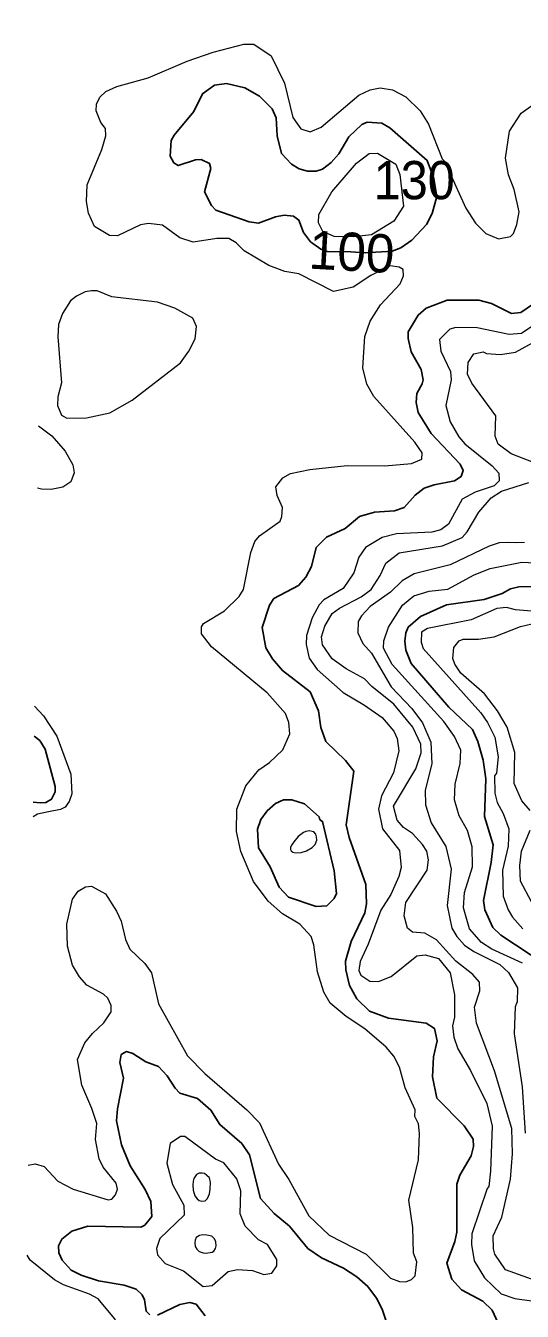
# Model space of a CAD drawing. Extents: x 673.6 to 698.9, y 7012 to 7040.1.
# Drawn here: x 673.906 to 674.944, y 7031.432 to 7034.12 of the extents above; entities that cross this region are included whole.
import ezdxf
from ezdxf.enums import TextEntityAlignment as Align

# ---------------------------------------------------------------- set-up
doc = ezdxf.new("R2010")
doc.units = 0
doc.header["$LTSCALE"] = 0.032
doc.layers.add('1', color=7, linetype='Continuous', lineweight=25)
doc.layers.add('2', color=7, linetype='Continuous', lineweight=13)
doc.layers.add('21', color=7, linetype='Continuous')
doc.layers.add('61', color=7, linetype='Continuous')

msp = doc.modelspace()

# ---------------------------------------------------------------- linework, layer by layer
at = {"layer": '1'}
for points in [[(674.5229, 7033.6526), (674.5363, 7033.6478), (674.5855, 7033.6475), (674.6157, 7033.645), (674.6723, 7033.6486), (674.6902, 7033.6554), (674.7133, 7033.6715), (674.7439, 7033.7042), (674.7558, 7033.7272), (674.7656, 7033.7629), (674.7594, 7033.8004), (674.7452, 7033.8384), (674.6675, 7033.9065), (674.6505, 7033.916), (674.6201, 7033.9185), (674.6088, 7033.9136), (674.5817, 7033.888), (674.5604, 7033.8521), (674.5449, 7033.8342), (674.5263, 7033.8204), (674.5133, 7033.816), (674.4954, 7033.816), (674.4776, 7033.8207), (674.4618, 7033.8304), (674.4411, 7033.853), (674.4314, 7033.8899), (674.4295, 7033.9276), (674.4211, 7033.946), (674.3948, 7033.9731), (674.3638, 7033.9901), (674.326, 7033.9991), (674.3005, 7033.9955), (674.2755, 7033.9779), (674.2577, 7033.941), (674.2162, 7033.8913), (674.2102, 7033.8798), (674.2077, 7033.8475), (674.2154, 7033.8331), (674.2249, 7033.8277), (674.261, 7033.8399), (674.273, 7033.8406), (674.2905, 7033.8322), (674.2929, 7033.8218), (674.28, 7033.7726), (674.2945, 7033.7439), (674.3034, 7033.7345), (674.3728, 7033.7102), (674.393, 7033.7075), (674.4282, 7033.7206), (674.446, 7033.7238), (674.4657, 7033.7221), (674.4772, 7033.7137), (674.4866, 7033.6875), (674.5015, 7033.6683)], [(674.5511, 7032.3532), (674.556, 7032.3055), (674.5506, 7032.2947), (674.5354, 7032.2794), (674.5134, 7032.2784), (674.4554, 7032.298), (674.4362, 7032.3187), (674.4174, 7032.3611), (674.3926, 7032.4009), (674.3909, 7032.4399), (674.3976, 7032.46), (674.4109, 7032.4783), (674.4283, 7032.4938), (674.4451, 7032.5013), (674.4627, 7032.501), (674.4892, 7032.4929), (674.5192, 7032.4656), (674.5211, 7032.4598), (674.5266, 7032.4562)]]:
    msp.add_lwpolyline(points, close=True, dxfattribs=at)
for points in [[(674.9655, 7033.5369), (674.941, 7033.5203), (674.9219, 7033.5185), (674.8798, 7033.5389), (674.8536, 7033.5463), (674.7875, 7033.5462), (674.7432, 7033.5297), (674.7263, 7033.5151), (674.7056, 7033.4802), (674.7056, 7033.4662), (674.7121, 7033.4385), (674.7332, 7033.401), (674.7367, 7033.3796), (674.735, 7033.371), (674.7237, 7033.3512), (674.7221, 7033.3324), (674.7263, 7033.3114), (674.7539, 7033.2674), (674.8143, 7033.2036), (674.8206, 7033.19), (674.8165, 7033.1777), (674.8026, 7033.1684), (674.7603, 7033.1602), (674.7389, 7033.1528), (674.72, 7033.1382), (674.6974, 7033.1127), (674.6773, 7033.1059), (674.635, 7033.1026), (674.6036, 7033.0939), (674.5738, 7033.0688), (674.5348, 7033.0508), (674.5133, 7033.029), (674.5035, 7032.9893), (674.4914, 7032.9671), (674.4763, 7032.9498), (674.4246, 7032.9222), (674.4154, 7032.9082), (674.4001, 7032.8614), (674.4079, 7032.8192), (674.4216, 7032.7961), (674.4427, 7032.7715), (674.5007, 7032.7274), (674.5181, 7032.6876), (674.5228, 7032.6523), (674.5337, 7032.6233), (674.5744, 7032.5838), (674.592, 7032.561), (674.5759, 7032.4489), (674.5824, 7032.4225), (674.6168, 7032.324), (674.6185, 7032.2842), (674.6153, 7032.2648), (674.5864, 7032.2049)], [(674.9916, 7032.1576), (674.8994, 7032.2182), (674.8826, 7032.2346), (674.8658, 7032.2714), (674.8635, 7032.2911), (674.8795, 7032.3706), (674.8831, 7032.4074), (674.8651, 7032.4666), (674.8683, 7032.5451), (674.8626, 7032.5845), (674.8513, 7032.6235), (674.8401, 7032.6485), (674.7906, 7032.6948), (674.7121, 7032.7866), (674.701, 7032.8143), (674.6984, 7032.833), (674.7007, 7032.8507), (674.7059, 7032.8623), (674.7316, 7032.8846), (674.7861, 7032.9094), (674.8643, 7032.9205), (674.9021, 7032.933), (674.9194, 7032.9424), (674.9373, 7032.9466), (674.9761, 7032.9472)], [(673.9236, 7032.6343), (673.9352, 7032.6254), (673.9464, 7032.6076), (673.9677, 7032.5291), (673.9675, 7032.518), (673.9599, 7032.5026), (673.9476, 7032.4959), (673.9359, 7032.4951), (673.9217, 7032.4965)], [(674.5864, 7032.2049), (674.5749, 7032.1639), (674.5756, 7032.1456), (674.5828, 7032.1129), (674.5983, 7032.0851), (674.6247, 7032.0597)], [(674.6247, 7032.0597), (674.6645, 7032.0447), (674.7434, 7032.0343), (674.7606, 7032.0232), (674.7663, 7031.9977), (674.759, 7031.9636), (674.7567, 7031.9223), (674.7656, 7031.8776), (674.8231, 7031.8198), (674.8419, 7031.7919), (674.842, 7031.7763), (674.8372, 7031.757), (674.814, 7031.7167), (674.8076, 7031.6974), (674.8075, 7031.5972), (674.8035, 7031.5778), (674.7863, 7031.5322), (674.7967, 7031.4989), (674.8172, 7031.4766), (674.8617, 7031.4533), (674.8812, 7031.4339), (674.8933, 7031.4086)], [(674.358, 7031.7829), (674.312, 7031.8224), (674.2932, 7031.8526), (674.2651, 7031.8765), (674.228, 7031.8882), (674.2181, 7031.8983), (674.2019, 7031.9242), (674.1833, 7031.9436), (674.1567, 7031.9534), (674.1299, 7031.9708), (674.1164, 7031.9749), (674.1051, 7031.9685), (674.1026, 7031.952), (674.11, 7031.9192), (674.0975, 7031.8552), (674.096, 7031.8301), (674.106, 7031.78), (674.1243, 7031.7361), (674.1556, 7031.6863), (674.1673, 7031.6612), (674.1699, 7031.6299), (674.1547, 7031.6116), (674.1463, 7031.608), (674.0355, 7031.6095), (674.002, 7031.5991), (673.9812, 7031.5825), (673.9745, 7031.5684), (673.9754, 7031.5541), (673.9823, 7031.5389), (674.0012, 7031.5178), (674.0216, 7031.5075), (674.058, 7031.4957), (674.1119, 7031.4863), (674.1366, 7031.4781), (674.1491, 7031.4661), (674.1542, 7031.4558), (674.1577, 7031.432), (674.1653, 7031.4247)], [(674.4957, 7031.5632), (674.4574, 7031.6095), (674.4252, 7031.6361), (674.3967, 7031.6679), (674.3739, 7031.7591), (674.358, 7031.7829)], [(674.6665, 7031.3901), (674.6514, 7031.4361), (674.6397, 7031.4594), (674.6213, 7031.4834), (674.598, 7031.504), (674.5706, 7031.5217), (674.5241, 7031.5433), (674.4957, 7031.5632)], [(674.1817, 7031.424), (674.2283, 7031.4459), (674.2491, 7031.4502), (674.262, 7031.4466), (674.2812, 7031.422)]]:
    msp.add_lwpolyline(points, dxfattribs=at)
at = {"layer": '2'}
for points in [[(674.8433, 7033.4339), (674.8622, 7033.438), (674.8694, 7033.4345), (674.899, 7033.4329), (674.9303, 7033.4372), (674.9939, 7033.4726), (675.0211, 7033.4963), (675.0375, 7033.5345), (675.0538, 7033.6077), (675.0717, 7033.6554), (675.1149, 7033.7248), (675.1615, 7033.7769), (675.2806, 7033.8756), (675.2987, 7033.9013), (675.3137, 7033.9428), (675.3204, 7033.9829), (675.3628, 7034.095), (675.3597, 7034.1221)], [(674.3946, 7033.0536), (674.438, 7033.0844), (674.4417, 7033.0939), (674.4427, 7033.1126), (674.4318, 7033.1379), (674.4288, 7033.1556), (674.4438, 7033.1745), (674.4595, 7033.1839), (674.4999, 7033.1921), (674.5784, 7033.2004), (674.6567, 7033.1997), (674.7127, 7033.2044), (674.7342, 7033.2137), (674.7348, 7033.2268), (674.7196, 7033.249), (674.6337, 7033.3446), (674.6195, 7033.3703), (674.611, 7033.4047), (674.6152, 7033.4704), (674.6261, 7033.5023), (674.6478, 7033.5364), (674.6891, 7033.5802), (674.6957, 7033.5971), (674.6951, 7033.6104), (674.6872, 7033.6153), (674.668, 7033.6177), (674.6275, 7033.5976), (674.5903, 7033.5733), (674.5494, 7033.5645), (674.4771, 7033.6013), (674.448, 7033.6063), (674.4144, 7033.6188), (674.3628, 7033.6493), (674.3457, 7033.6663), (674.3308, 7033.6753), (674.3053, 7033.6754), (674.2557, 7033.6672), (674.2284, 7033.6762), (674.1919, 7033.703), (674.1623, 7033.7066), (674.1456, 7033.7034), (674.0975, 7033.6804), (674.0809, 7033.6812), (674.0498, 7033.7004), (674.0369, 7033.7282), (674.0327, 7033.7523), (674.0342, 7033.7876), (674.065, 7033.861), (674.0736, 7033.8895), (674.0728, 7033.9051), (674.0632, 7033.9175), (674.0534, 7033.942), (674.0536, 7033.9561), (674.0609, 7033.9707), (674.0731, 7033.9827), (674.0964, 7033.9933), (674.1619, 7034.0112), (674.2437, 7034.0463), (674.298, 7034.0648), (674.3621, 7034.0813), (674.3832, 7034.0813), (674.4191, 7034.0569), (674.4473, 7034.0001), (674.4645, 7033.9283), (674.4814, 7033.9047), (674.5008, 7033.8982), (674.5239, 7033.9081), (674.6027, 7033.9749), (674.6264, 7033.9859), (674.6474, 7033.9901), (674.6728, 7033.986), (674.7005, 7033.9714), (674.7309, 7033.9419), (674.7484, 7033.9145), (674.7768, 7033.8419), (674.7814, 7033.837), (674.8261, 7033.7389), (674.8466, 7033.707), (674.8683, 7033.6853), (674.8943, 7033.6747), (674.9195, 7033.6795), (674.9257, 7033.6854), (674.9332, 7033.7042), (674.9381, 7033.7312), (674.9275, 7033.7778), (674.9152, 7033.8081), (674.9095, 7033.8434), (674.9176, 7033.8994), (674.942, 7033.937), (674.9664, 7033.9544)], [(674.973, 7033.4965), (674.9424, 7033.4767), (674.9172, 7033.4741), (674.85, 7033.4881), (674.8056, 7033.4887), (674.7928, 7033.4854), (674.7715, 7033.4636), (674.774, 7033.4393), (674.7944, 7033.3968)], [(674.8873, 7033.2621), (674.8887, 7033.3044), (674.8386, 7033.3725), (674.8298, 7033.3914), (674.8309, 7033.4158), (674.8433, 7033.4339)], [(674.7944, 7033.3968), (674.7959, 7033.3797), (674.7846, 7033.3256), (674.7937, 7033.2921), (674.8115, 7033.2607), (674.824, 7033.2457)], [(673.9326, 7033.2832), (673.9603, 7033.2628), (673.988, 7033.2303), (674.0043, 7033.2019), (674.0072, 7033.1849), (674, 7033.1664), (673.9832, 7033.1555), (673.9589, 7033.1503), (673.9385, 7033.151), (673.9308, 7033.1531)], [(674.9679, 7033.2067), (674.9209, 7033.225), (674.8939, 7033.2448), (674.8873, 7033.2621)], [(674.824, 7033.2457), (674.8815, 7033.1996), (674.895, 7033.1847), (674.8957, 7033.1682), (674.8856, 7033.1578), (674.8456, 7033.1447), (674.8185, 7033.13), (674.7902, 7033.078), (674.7737, 7033.066), (674.7552, 7033.0608), (674.681, 7033.0574), (674.6514, 7033.05), (674.6167, 7033.0291), (674.6028, 7033.0086), (674.5921, 7032.9757), (674.5697, 7032.9431), (674.529, 7032.9193), (674.5196, 7032.909), (674.5048, 7032.8818), (674.4929, 7032.8449), (674.4921, 7032.8262), (674.4985, 7032.7973), (674.5151, 7032.7739), (674.5698, 7032.7257), (674.6146, 7032.6995), (674.6514, 7032.6736), (674.6755, 7032.6448), (674.6826, 7032.6298), (674.6859, 7032.6039), (674.6747, 7032.5577), (674.6501, 7032.5098), (674.6433, 7032.4819), (674.6518, 7032.441), (674.6874, 7032.3957), (674.6908, 7032.3601), (674.6864, 7032.3412), (674.6692, 7032.3033), (674.6483, 7032.2705), (674.6222, 7032.1992), (674.6052, 7032.1635), (674.6023, 7032.1448), (674.6066, 7032.1346), (674.6255, 7032.1222), (674.6437, 7032.1216), (674.6701, 7032.1319), (674.7236, 7032.1748), (674.7409, 7032.1772), (674.7688, 7032.1698), (674.7934, 7032.1397), (674.8026, 7032.0939), (674.8026, 7032.0472), (674.7987, 7032.0285), (674.801, 7032.0051), (674.8095, 7031.981), (674.8363, 7031.9357), (674.8703, 7031.8661), (674.8814, 7031.8193), (674.8782, 7031.7246), (674.8743, 7031.6926), (674.8706, 7031.6885), (674.8388, 7031.5939), (674.8383, 7031.5713), (674.844, 7031.5375), (674.8654, 7031.5016), (674.9003, 7031.4686), (674.9289, 7031.4583), (675.0031, 7031.4484)], [(675.0009, 7031.4857), (674.9089, 7031.5184), (674.8871, 7031.5514), (674.8838, 7031.5623), (674.8832, 7031.5894), (674.9013, 7031.6288), (674.9194, 7031.708), (674.9242, 7031.7608), (674.9226, 7031.8141), (674.8863, 7031.9344), (674.8487, 7032.034), (674.8446, 7032.0678), (674.8553, 7032.102), (674.8552, 7032.12), (674.8406, 7032.136), (674.8057, 7032.1643), (674.7651, 7032.2083), (674.7404, 7032.2224), (674.7149, 7032.2243), (674.7041, 7032.2332), (674.6975, 7032.259), (674.7009, 7032.2865), (674.7451, 7032.3544), (674.7484, 7032.3762), (674.7447, 7032.3937), (674.736, 7032.4082), (674.7146, 7032.4312), (674.6961, 7032.4433), (674.6825, 7032.4586), (674.6753, 7032.4879), (674.722, 7032.5665), (674.7326, 7032.5994), (674.7323, 7032.6177), (674.7153, 7032.6535), (674.676, 7032.7016), (674.6298, 7032.7381), (674.6144, 7032.7542), (674.5762, 7032.7755), (674.5468, 7032.7964), (674.5268, 7032.8255), (674.5243, 7032.8419), (674.5316, 7032.8646), (674.5469, 7032.8912), (674.5621, 7032.9023), (674.6072, 7032.9256), (674.6283, 7032.9414), (674.6473, 7032.9703), (674.659, 7032.9964), (674.6868, 7033.0181), (674.7774, 7033.0326), (674.8189, 7033.0501), (674.8291, 7033.0618), (674.8532, 7033.1032), (674.879, 7033.133), (674.9006, 7033.1467), (674.9581, 7033.1647)], [(674.3216, 7032.8968), (674.3519, 7032.9267), (674.3611, 7032.9412), (674.3769, 7033.0188), (674.385, 7033.0415), (674.3946, 7033.0536)], [(674.9487, 7033.0396), (674.9311, 7033.0388), (674.9128, 7033.0396), (674.896, 7033.0388), (674.8752, 7033.032), (674.7933, 7032.9929), (674.7185, 7032.9742), (674.6928, 7032.959), (674.669, 7032.9354), (674.6259, 7032.9054), (674.6078, 7032.8861), (674.6013, 7032.8742), (674.6005, 7032.8504), (674.611, 7032.8284), (674.6288, 7032.8078), (674.6703, 7032.7378), (674.7134, 7032.6923), (674.7358, 7032.6624), (674.7531, 7032.6218), (674.7551, 7032.5768), (674.7411, 7032.5215), (674.7419, 7032.4912), (674.7541, 7032.4535), (674.7846, 7032.4038), (674.7959, 7032.3564), (674.7871, 7032.2805), (674.7968, 7032.2332), (674.8073, 7032.2154), (674.8234, 7032.1976), (674.8431, 7032.1843), (674.8973, 7032.1572), (674.9157, 7032.1406), (674.9341, 7032.108), (674.9333, 7032.0791), (674.9292, 7032.0685), (674.9276, 7032.0119), (674.9439, 7031.9012), (674.9506, 7031.8046)], [(674.945, 7032.1596), (674.8806, 7032.1892), (674.8587, 7032.2029), (674.8336, 7032.2313), (674.8216, 7032.2755), (674.8232, 7032.3075), (674.8404, 7032.3615), (674.8396, 7032.4034), (674.8296, 7032.4373), (674.812, 7032.4676), (674.8027, 7032.5011), (674.8043, 7032.5339), (674.8142, 7032.5771), (674.8157, 7032.6051), (674.8028, 7032.6339), (674.7804, 7032.6654), (674.6724, 7032.7844), (674.6542, 7032.8187), (674.6547, 7032.8339), (674.6646, 7032.8625), (674.6936, 7032.9081), (674.7176, 7032.9281), (674.7497, 7032.9374), (674.7883, 7032.9416), (674.8438, 7032.9719), (674.8775, 7032.9849), (674.9436, 7032.9982), (674.9994, 7032.9958)], [(673.9112, 7031.7375), (673.9258, 7031.74), (673.9445, 7031.7348), (673.9731, 7031.7041), (674.0049, 7031.6873), (674.0785, 7031.6646), (674.0856, 7031.6665), (674.0939, 7031.6755), (674.0979, 7031.6873), (674.0948, 7031.6997), (674.0678, 7031.7333), (674.0594, 7031.7503), (674.0516, 7031.7908), (674.0547, 7031.8242), (674.0444, 7031.8562), (674.0231, 7031.9046), (674.0138, 7031.9585), (674.0296, 7031.9932), (674.0454, 7032.0127), (674.0694, 7032.035), (674.0844, 7032.0577), (674.0843, 7032.0711), (674.0773, 7032.0867), (674.0683, 7032.0947), (674.0338, 7032.1139), (674.018, 7032.1311), (674.004, 7032.1557), (673.9932, 7032.1951), (673.9916, 7032.2417), (674.0037, 7032.2937), (674.0157, 7032.3107), (674.031, 7032.3194), (674.0437, 7032.321), (674.0728, 7032.3047), (674.0959, 7032.2685), (674.1056, 7032.2475), (674.1146, 7032.2092), (674.1239, 7032.1889), (674.155, 7032.1592), (674.1688, 7032.1398), (674.1832, 7032.075), (674.2443, 7031.9663), (674.2803, 7031.9289), (674.3682, 7031.8533), (674.3948, 7031.8259), (674.4346, 7031.7398), (674.456, 7031.7073), (674.4982, 7031.6312), (674.5407, 7031.5911), (674.6175, 7031.5515), (674.6689, 7031.5012), (674.6874, 7031.4944), (674.7007, 7031.4937), (674.7125, 7031.4982), (674.7205, 7031.5063), (674.7238, 7031.535), (674.7171, 7031.5532), (674.7155, 7031.607), (674.7074, 7031.6641), (674.727, 7031.7484), (674.7294, 7031.8033), (674.7274, 7031.8239), (674.7197, 7031.8391), (674.7203, 7031.8531), (674.6993, 7031.8993), (674.6875, 7031.9423), (674.676, 7031.9653), (674.6599, 7031.984), (674.6147, 7032.0226), (674.5761, 7032.0481), (674.5428, 7032.0761), (674.5296, 7032.0991), (674.5162, 7032.1416), (674.5085, 7032.1984), (674.5025, 7032.2159), (674.4788, 7032.2414), (674.4427, 7032.2631), (674.4129, 7032.2894), (674.3823, 7032.3309), (674.3555, 7032.3933), (674.3466, 7032.435), (674.3474, 7032.4818), (674.3663, 7032.5305), (674.3932, 7032.5641), (674.4158, 7032.5794), (674.4437, 7032.6058), (674.4583, 7032.6391), (674.4564, 7032.6629), (674.4492, 7032.6818), (674.4106, 7032.7254), (674.2947, 7032.8215), (674.2734, 7032.8484), (674.2735, 7032.863), (674.2775, 7032.8698), (674.3216, 7032.8968)], [(674.9879, 7032.8939), (674.9301, 7032.8989), (674.9114, 7032.9036), (674.8914, 7032.9012), (674.8371, 7032.8778), (674.7462, 7032.8598), (674.7338, 7032.8518), (674.7328, 7032.8309)], [(674.9605, 7032.4792), (674.9433, 7032.4995), (674.9276, 7032.5357), (674.9291, 7032.6001), (674.9129, 7032.6536), (674.8927, 7032.6878), (674.8653, 7032.7227), (674.8158, 7032.7661), (674.803, 7032.7847), (674.7994, 7032.797), (674.8014, 7032.8197), (674.812, 7032.834), (674.8204, 7032.837), (674.8527, 7032.8372), (674.8856, 7032.8421), (674.9404, 7032.8637), (674.9645, 7032.8693)], [(674.7328, 7032.8309), (674.7373, 7032.818), (674.8577, 7032.683), (674.8718, 7032.6634), (674.8868, 7032.6322), (674.8938, 7032.5912)], [(673.9245, 7032.697), (673.9432, 7032.6773), (673.971, 7032.6342), (674.0002, 7032.5548), (674.0022, 7032.5138), (673.9966, 7032.4981), (673.9886, 7032.4863), (673.9783, 7032.4812), (673.9535, 7032.4761), (673.9308, 7032.4717), (673.9213, 7032.4661)], [(674.8938, 7032.5912), (674.8905, 7032.5568), (674.8865, 7032.5513), (674.8866, 7032.5152), (674.8915, 7032.4958), (674.9043, 7032.4726), (674.9159, 7032.4406), (674.9145, 7032.4048), (674.9028, 7032.354), (674.9044, 7032.3), (674.9145, 7032.271), (674.9238, 7032.2558), (674.9456, 7032.2315)], [(674.9639, 7032.2881), (674.9408, 7032.3315), (674.9391, 7032.3638), (674.9424, 7032.3942), (674.961, 7032.4379)], [(673.9058, 7031.3464), (673.9228, 7031.33), (673.9416, 7031.3166), (673.9592, 7031.3086), (673.9743, 7031.3063), (673.9923, 7031.3113), (674.0121, 7031.3276), (674.0479, 7031.3414), (674.1021, 7031.3343), (674.1238, 7031.3428), (674.1303, 7031.3542), (674.127, 7031.3678), (674.1062, 7031.3911), (674.0916, 7031.4167), (674.0576, 7031.458), (674.039, 7031.4678), (673.9848, 7031.4875), (673.9663, 7031.4978), (673.9154, 7031.5386), (673.9086, 7031.5489)]]:
    msp.add_lwpolyline(points, dxfattribs=at)
for points in [[(674.68, 7033.8303), (674.6883, 7033.8089), (674.696, 7033.7431), (674.6758, 7033.7117), (674.6293, 7033.6827), (674.5916, 7033.6787), (674.551, 7033.6795), (674.5271, 7033.69), (674.5184, 7033.7078), (674.5191, 7033.7252), (674.546, 7033.773), (674.5974, 7033.8326), (674.6239, 7033.8528), (674.6417, 7033.8538)], [(674.2295, 7033.4155), (674.2471, 7033.4395), (674.2601, 7033.4655), (674.2632, 7033.4912), (674.2552, 7033.5084), (674.2178, 7033.5298), (674.1811, 7033.5423), (674.0856, 7033.5535), (674.0552, 7033.5657), (674.0435, 7033.5657), (674.0303, 7033.5635), (674.0122, 7033.5545), (673.9996, 7033.5445), (673.9824, 7033.5181), (673.9744, 7033.4954), (673.9727, 7033.4695), (673.9809, 7033.3733), (673.9727, 7033.3442), (673.9726, 7033.3259), (673.9808, 7033.3059), (673.9919, 7033.2994), (674.0326, 7033.2999), (674.0819, 7033.3104), (674.1285, 7033.3374)], [(674.4759, 7032.4247), (674.4665, 7032.4132), (674.4622, 7032.4073), (674.4598, 7032.4025), (674.4596, 7032.3975), (674.4607, 7032.3947), (674.4646, 7032.3919), (674.4709, 7032.3908), (674.4816, 7032.3912), (674.4933, 7032.3947), (674.505, 7032.4015), (674.5114, 7032.408), (674.5148, 7032.4167), (674.514, 7032.4243), (674.5124, 7032.4297), (674.5087, 7032.4341), (674.5046, 7032.4354), (674.4987, 7032.4363), (674.4916, 7032.4354), (674.4866, 7032.4328)], [(674.3557, 7031.6836), (674.3473, 7031.7089), (674.3199, 7031.7426), (674.3025, 7031.7499), (674.2383, 7031.797), (674.2294, 7031.7976), (674.2079, 7031.783), (674.2012, 7031.7415), (674.2128, 7031.6971), (674.2363, 7031.6538), (674.2371, 7031.6327), (674.1861, 7031.5838), (674.179, 7031.563), (674.1812, 7031.5501), (674.1973, 7031.5315), (674.2356, 7031.5166), (674.277, 7031.4838), (674.296, 7031.4855), (674.3294, 7031.5148), (674.349, 7031.519), (674.3801, 7031.5174), (674.4037, 7031.5085), (674.4202, 7031.5113), (674.4312, 7031.5269), (674.4312, 7031.5401), (674.4116, 7031.5715), (674.3929, 7031.5812), (674.3647, 7031.6099), (674.3541, 7031.6359)], [(674.255, 7031.6955), (674.2561, 7031.6848), (674.2598, 7031.6734), (674.2642, 7031.6672), (674.2683, 7031.6635), (674.2734, 7031.6624), (674.2808, 7031.6631), (674.2859, 7031.6675), (674.29, 7031.6775), (674.2915, 7031.6874), (674.2926, 7031.701), (674.2904, 7031.711), (674.2848, 7031.7161), (674.2797, 7031.7202), (674.2745, 7031.7209), (674.2686, 7031.7209), (674.2628, 7031.7176), (674.2572, 7031.7095), (674.2558, 7031.704)], [(674.2848, 7031.5913), (674.2756, 7031.5917), (674.2694, 7031.5906), (674.2624, 7031.5858), (674.2602, 7031.5807), (674.2598, 7031.5748), (674.2605, 7031.5674), (674.2639, 7031.5615), (674.2686, 7031.5567), (674.2767, 7031.5538), (674.2826, 7031.5534), (674.2955, 7031.5553), (674.2992, 7031.5575), (674.3029, 7031.5634), (674.304, 7031.5689), (674.3036, 7031.5773), (674.3007, 7031.5836), (674.2948, 7031.5891)]]:
    msp.add_lwpolyline(points, close=True, dxfattribs=at)

# ---------------------------------------------------------------- texts
at = {"layer": '21', "width": 0.95}
msp.add_text('130', height=0.08, dxfattribs=at).set_placement((674.6336, 7033.7572))
at = {"layer": '61'}
msp.add_text('100', height=0.08, rotation=356.895, dxfattribs=at).set_placement((674.5855, 7033.6075), align=Align.CENTER)

doc.saveas('drawing.dxf')
